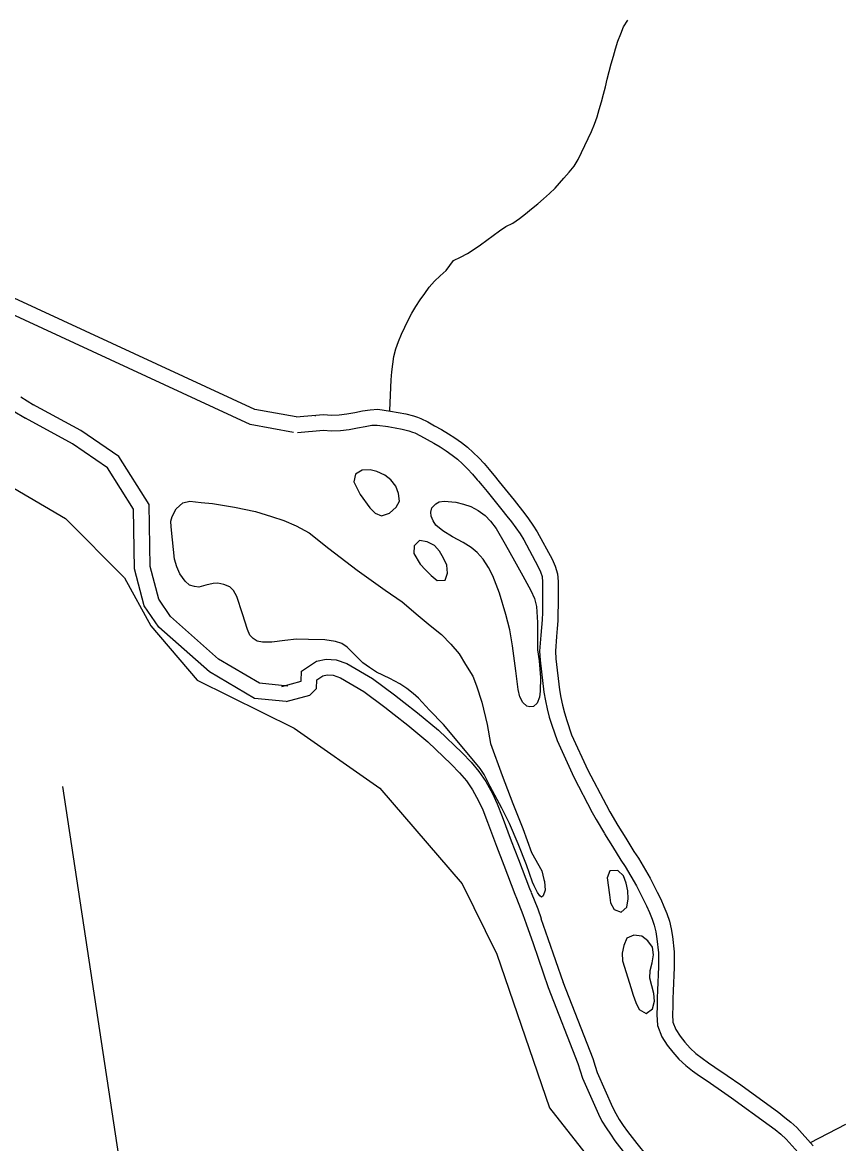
# Model space of a CAD drawing. Extents: x 1268485 to 1426702, y 514839 to 616766.
# Drawn here: x 1377588 to 1379312, y 562706 to 565054 of the extents above; entities that cross this region are included whole.
import ezdxf

# ---------------------------------------------------------------- set-up
doc = ezdxf.new("R2010")
doc.units = 0
for name, color, linetype in [('Old_Level_48', 7, 'Continuous'), ('Old_Level_49', 7, 'Continuous'), ('Old_Level_56', 7, 'Continuous'), ('Old_Level_60', 7, 'Continuous'), ('Old_Level_61', 7, 'Continuous'), ('Old_Level_62', 7, 'Continuous')]:
    doc.layers.add(name, color=color, linetype=linetype)

msp = doc.modelspace()

# ---------------------------------------------------------------- linework, layer by layer
at = {"layer": 'Old_Level_48'}
msp.add_lwpolyline([(1377132.77, 564334.447), (1377677.898, 564014.744), (1377802.105, 563890.88), (1377857.307, 563790.45), (1377953.912, 563676.629), (1378157.473, 563576.199), (1378336.882, 563450.661), (1378509.392, 563249.801), (1378581.845, 563102.503), (1378692.25, 562781.127), (1378788.856, 562657.263)], dxfattribs=at)
at = {"layer": 'Old_Level_49'}
msp.add_lwpolyline([(1377132.77, 564334.447), (1377677.898, 564014.744), (1377802.105, 563890.88), (1377857.307, 563790.45), (1377953.912, 563676.629), (1378157.473, 563576.199), (1378336.882, 563450.661), (1378509.392, 563249.801), (1378581.845, 563102.503), (1378692.25, 562781.127), (1378788.856, 562657.263)], dxfattribs=at)
at = {"layer": 'Old_Level_56'}
msp.add_lwpolyline([(1377672.115, 563453.927), (1377804.691, 562579.519), (1377672.115, 562222.537), (1377719.158, 562098.194), (1377597.799, 561867.204)], dxfattribs=at)
at = {"layer": 'Old_Level_60'}
for points in [[(1378161.645, 564227.709), (1378074.775, 564243.203), (1377570.757, 564476.552)], [(1377568.809, 564240.69), (1377594.338, 564225.004)], [(1378161.645, 564227.709), (1378218.424, 564232.81), (1378235.125, 564231.258), (1378251.53, 564232.283), (1378267.831, 564234.078), (1378284.03, 564236.949), (1378300.127, 564240.178), (1378316.326, 564242.843), (1378332.525, 564243.664), (1378358.772, 564239.922)], [(1378358.772, 564239.922), (1378374.971, 564237.205), (1378391.068, 564233.873), (1378407.062, 564229.72), (1378415.366, 564226.952)], [(1378140.368, 563631.566), (1378074.43, 563638.391), (1377979.733, 563693.714), (1377873.721, 563787.73), (1377843.264, 563832.41), (1377822.8, 563909.759), (1377820.527, 564034.885), (1377765.957, 564121.335), (1377693.199, 564171.384), (1377594.338, 564225.004)], [(1378415.366, 564226.952), (1378422.646, 564224.543), (1378437.204, 564217.161), (1378451.558, 564209.215), (1378466.014, 564201.115), (1378480.265, 564192.657), (1378494.106, 564183.738), (1378507.537, 564174.305), (1378520.353, 564164.206), (1378532.451, 564153.338), (1378544.036, 564141.855), (1378555.212, 564129.86), (1378565.977, 564117.454), (1378568.848, 564113.968)], [(1378330.68, 564113.353), (1378316.224, 564116.736), (1378299.819, 564116.429), (1378285.773, 564107.561), (1378281.98, 564091.515), (1378295.206, 564065.012), (1378315.916, 564037.586), (1378326.886, 564025.848), (1378340.112, 564020.414), (1378356.926, 564026.514), (1378370.767, 564038.458)], [(1378370.767, 564038.458), (1378377.739, 564051.376), (1378375.996, 564067.524), (1378370.562, 564083.057), (1378360.002, 564095.668), (1378347.186, 564106.074), (1378330.68, 564113.353)], [(1378568.848, 564113.968), (1378576.537, 564104.793), (1378586.892, 564091.925), (1378617.855, 564053.478), (1378628.21, 564040.662), (1378638.36, 564027.693), (1378648.1, 564014.467), (1378657.533, 564001.087), (1378666.452, 563987.349), (1378697.415, 563930.037), (1378704.182, 563914.965), (1378709.206, 563899.381), (1378710.231, 563883.029), (1378710.539, 563866.625), (1378710.539, 563850.169), (1378710.231, 563833.765), (1378709.924, 563817.36), (1378709.308, 563800.905), (1378708.283, 563784.45), (1378706.848, 563768.2), (1378704.387, 563736.98), (1378705.31, 563720.935), (1378712.794, 563656.189), (1378715.973, 563640.042), (1378719.458, 563623.996), (1378723.354, 563608.002), (1378728.173, 563592.367), (1378738.426, 563561.968), (1378772.567, 563487.996), (1378810.502, 563415.253), (1378818.499, 563401.002), (1378835.62, 563371.834)], [(1378660.198, 563245.727), (1378656.61, 563253.365), (1378643.794, 563289.864), (1378626.467, 563333.54), (1378608.525, 563376.037), (1378592.121, 563408.487), (1378567.72, 563454.111), (1378555.212, 563478.717), (1378546.6, 563491.379), (1378516.149, 563528.852), (1378470.013, 563583.909), (1378441.1, 563613.693), (1378417.929, 563638.555), (1378406.344, 563648.91), (1378393.528, 563658.702), (1378378.354, 563668.544), (1378357.849, 563679.72), (1378329.757, 563693.458), (1378315.096, 563702.685), (1378301.152, 563712.528), (1378298.384, 563715.347), (1378285.466, 563728.317), (1378268.139, 563745.9), (1378257.066, 563753.282), (1378244.148, 563757.793), (1378221.695, 563760.715), (1378187.348, 563761.535), (1378161.819, 563762.151), (1378137.521, 563759.792), (1378110.146, 563755.742), (1378091.179, 563756.204), (1378079.901, 563758.255), (1378071.186, 563763.791), (1378064.215, 563771.07), (1378059.191, 563782.451), (1378048.733, 563815.31), (1378037.148, 563851.758), (1378030.278, 563864.369), (1378022.179, 563871.648), (1378009.876, 563876.723), (1377997.47, 563879.389), (1377987.32, 563879.03), (1377972.454, 563875.288), (1377957.587, 563871.494), (1377948.668, 563872.314), (1377938.107, 563875.493), (1377928.778, 563884.054), (1377917.91, 563899.125), (1377911.143, 563913.53), (1377906.735, 563930.191), (1377902.428, 563970.637), (1377899.455, 563997.345), (1377899.148, 564009.238), (1377901.813, 564019.234), (1377909.81, 564035.023), (1377924.369, 564047.634), (1377938.415, 564051.325), (1377962.406, 564048.711), (1377986.295, 564046.148), (1378032.226, 564039.022), (1378076.005, 564029.949), (1378109.736, 564019.132), (1378135.573, 564010.519), (1378161.307, 563999.857), (1378188.886, 563985.196), (1378230.102, 563952.182), (1378289.054, 563906.712), (1378348.007, 563865.292), (1378383.481, 563840.429), (1378416.802, 563811.568), (1378442.228, 563790.96), (1378465.809, 563772.403), (1378485.289, 563751.898), (1378502.821, 563731.444), (1378516.252, 563709.145), (1378531.733, 563684.743), (1378539.218, 563664.546), (1378550.393, 563630.25), (1378561.261, 563583.96), (1378568.233, 563543.77), (1378592.634, 563477.128), (1378615.292, 563418.586), (1378636.002, 563366.041), (1378654.765, 563315.547), (1378675.782, 563277.048), (1378680.191, 563259.414)], [(1378542.909, 564031.742), (1378557.262, 564021.234), (1378568.438, 564009.494), (1378580.126, 563993.962), (1378599.093, 563961.102), (1378618.573, 563926.295), (1378636.207, 563894.768), (1378653.329, 563864.472), (1378660.506, 563847.76), (1378664.607, 563830.535), (1378666.965, 563797.419), (1378666.863, 563740.261), (1378670.143, 563716.68), (1378673.117, 563682.283), (1378672.399, 563653.729), (1378670.861, 563641.016), (1378666.145, 563628.457), (1378658.353, 563621.023), (1378650.663, 563620.562), (1378644.409, 563621.997), (1378636.31, 563629.789), (1378630.158, 563641.426), (1378626.775, 563656.754), (1378621.341, 563696.277), (1378614.369, 563748.515), (1378609.345, 563781.681), (1378600.631, 563814.285), (1378587.097, 563858.473), (1378573.359, 563895.024), (1378564.234, 563912.402), (1378553.161, 563929.831), (1378540.858, 563944.134), (1378528.35, 563954.592), (1378511.433, 563964.537), (1378488.877, 563976.532), (1378468.782, 563989.092), (1378453.813, 564000.882), (1378448.277, 564009.904), (1378444.073, 564020.209), (1378443.663, 564028.462), (1378445.816, 564037.279), (1378454.224, 564045.993), (1378461.298, 564050.249), (1378471.55, 564051.274), (1378495.644, 564049.429), (1378512.048, 564045.225), (1378527.222, 564040.406), (1378542.909, 564031.742)], [(1378421.108, 563919.323), (1378432.488, 563907.43), (1378443.971, 563895.69), (1378457.094, 563885.489), (1378473.806, 563886.002), (1378478.625, 563900.458), (1378477.292, 563917.323), (1378470.218, 563932.292), (1378461.4, 563946.287), (1378450.943, 563958.693), (1378436.179, 563966.126), (1378419.98, 563968.996), (1378408.599, 563957.821), (1378407.882, 563941.469), (1378421.108, 563919.323)], [(1378140.368, 563631.566), (1378190.39, 563645.216), (1378204.031, 563658.866), (1378204.675, 563677.259), (1378217.081, 563685.666), (1378226.308, 563687.46), (1378239.124, 563686.64), (1378254.298, 563681.668), (1378303.1, 563652.909), (1378347.289, 563619.69), (1378366.666, 563604.568), (1378395.374, 563582.268), (1378437.409, 563547.512), (1378485.904, 563500.914), (1378503.846, 563482.613), (1378518.2, 563465.44), (1378531.016, 563446.729), (1378543.729, 563423.968), (1378552.546, 563404.847), (1378562.594, 563379.113), (1378581.356, 563328.619), (1378596.735, 563289.454), (1378619.803, 563228.656), (1378623.186, 563220.146)], [(1378835.62, 563371.834), (1378851.717, 563345.33), (1378869.044, 563317.443), (1378878.271, 563303.859), (1378902.98, 563261.874), (1378909.337, 563249.52)], [(1378854.383, 563201.333), (1378857.048, 563218.813), (1378855.921, 563235.218), (1378852.845, 563251.519), (1378847.001, 563266.59), (1378835.005, 563277.818), (1378818.806, 563277.407), (1378813.167, 563262.695), (1378817.678, 563226.657), (1378820.036, 563210.201), (1378827.521, 563196.207), (1378842.387, 563190.824)], [(1378680.191, 563259.414), (1378681.319, 563254.903), (1378682.857, 563236.807), (1378678.551, 563224.914), (1378675.27, 563222.402), (1378671.886, 563224.555), (1378666.76, 563231.783), (1378660.198, 563245.727)], [(1378909.337, 563249.52), (1378917.846, 563232.552), (1378925.023, 563217.737), (1378931.79, 563202.717), (1378938.044, 563187.595), (1378943.17, 563172.113), (1378946.861, 563156.017), (1378949.527, 563139.766), (1378953.628, 563107.88), (1378953.525, 563091.579), (1378953.115, 563075.174), (1378952.603, 563058.77), (1378951.988, 563042.315), (1378951.27, 563025.911), (1378950.757, 563009.455), (1378950.245, 562993.051), (1378950.04, 562976.647), (1378950.655, 562960.243), (1378956.704, 562945.069), (1378965.726, 562931.228), (1378975.671, 562918.156), (1378986.539, 562905.853), (1378998.739, 562894.934), (1379011.658, 562884.784), (1379024.986, 562875.146), (1379038.622, 562866.073), (1379064.048, 562848.592)], [(1378623.186, 563220.146), (1378636.617, 563186.108), (1378643.282, 563166.577)], [(1378643.282, 563166.577), (1378657.738, 563124.9), (1378689.418, 563032.934)], [(1378853.05, 563064.358), (1378862.79, 563032.678), (1378867.711, 563016.837), (1378873.248, 563001.458), (1378880.014, 562986.951), (1378894.47, 562978.8), (1378907.799, 562988.437), (1378911.797, 563004.073), (1378910.464, 563020.528), (1378906.158, 563036.522), (1378902.57, 563052.516), (1378903.288, 563068.613), (1378906.979, 563084.812), (1378909.747, 563101.063), (1378908.004, 563117.159), (1378898.366, 563130.641), (1378885.243, 563140.33), (1378868.839, 563142.329), (1378854.383, 563135.972), (1378847.513, 563121.004), (1378844.54, 563104.856), (1378845.36, 563088.452), (1378853.05, 563064.358)], [(1378689.418, 563032.934), (1378751.652, 562874.07), (1378756.163, 562858.229), (1378761.494, 562842.8), (1378794.508, 562767.801), (1378802.094, 562753.294), (1378810.502, 562739.197), (1378819.626, 562725.51), (1378829.264, 562712.181), (1378839.106, 562699.109), (1378849.154, 562686.14), (1378859.406, 562673.324), (1378869.659, 562660.508), (1378880.014, 562647.743), (1378890.267, 562634.877), (1378900.417, 562621.958), (1378910.362, 562608.938), (1378919.999, 562595.66), (1378929.329, 562582.127), (1378937.941, 562568.696)], [(1379064.048, 562848.592), (1379092.653, 562828.856), (1379172.213, 562771.134), (1379185.132, 562761.035), (1379197.845, 562750.629), (1379210.148, 562739.761), (1379244.494, 562701.672)]]:
    msp.add_lwpolyline(points, dxfattribs=at)
at = {"layer": 'Old_Level_61'}
for points in [[(1378155.884, 564195.41), (1378064.84, 564211.648), (1377555.521, 564447.452)], [(1377584.575, 564269.509), (1377611.514, 564252.957)], [(1378143.745, 563664.2), (1378084.859, 563670.295), (1377999.078, 563720.408), (1377898.537, 563809.575), (1377873.541, 563846.24), (1377855.531, 563914.318), (1377853.163, 564044.646), (1377790.103, 564144.546), (1377710.364, 564199.398), (1377609.979, 564253.843)], [(1378164.58, 564195.032), (1378218.374, 564199.865), (1378234.628, 564198.355), (1378254.349, 564199.587), (1378272.494, 564201.585), (1378290.12, 564204.709), (1378306.019, 564207.898), (1378319.83, 564210.17), (1378331.026, 564210.737), (1378354.142, 564207.442)], [(1378353.345, 564207.565), (1378368.93, 564204.951), (1378383.615, 564201.912), (1378397.741, 564198.244), (1378404.991, 564195.827)], [(1378405.059, 564195.805), (1378410.003, 564194.169), (1378421.835, 564188.169), (1378435.594, 564180.552), (1378449.621, 564172.694), (1378463.001, 564164.752), (1378475.785, 564156.513), (1378487.942, 564147.977), (1378499.215, 564139.092), (1378509.927, 564129.469), (1378520.477, 564119.013), (1378530.812, 564107.92), (1378540.92, 564096.271), (1378543.522, 564093.112)], [(1378543.702, 564092.895), (1378551.182, 564083.969), (1378561.336, 564071.351), (1378592.32, 564032.879), (1378602.531, 564020.241), (1378612.228, 564007.851), (1378621.481, 563995.286), (1378630.357, 563982.696), (1378638.215, 563970.592), (1378667.978, 563915.501), (1378673.511, 563903.177), (1378676.719, 563893.226), (1378677.442, 563881.694), (1378677.73, 563866.317), (1378677.73, 563850.476), (1378677.429, 563834.38), (1378677.127, 563818.281), (1378676.538, 563802.538), (1378675.565, 563786.913), (1378674.153, 563770.932), (1378671.504, 563737.329), (1378672.61, 563718.107), (1378680.353, 563651.13), (1378683.844, 563633.391), (1378687.485, 563616.63), (1378691.712, 563599.28), (1378696.947, 563582.292), (1378707.9, 563549.817), (1378743.11, 563473.528), (1378781.644, 563399.636), (1378790.043, 563384.669), (1378807.327, 563355.225)], [(1378131.731, 563663.217), (1378171.737, 563674.134), (1378172.471, 563695.067), (1378204.231, 563716.59), (1378224.191, 563720.471), (1378245.379, 563719.115), (1378267.892, 563711.738), (1378321.343, 563680.24), (1378367.24, 563645.737), (1378386.822, 563630.455), (1378415.894, 563607.871), (1378459.259, 563572.017), (1378508.989, 563524.232), (1378528.185, 563504.652), (1378544.38, 563485.275), (1378558.929, 563464.034), (1378572.991, 563438.859), (1378582.75, 563417.694), (1378593.253, 563390.794), (1378612.005, 563340.329), (1378627.342, 563301.269), (1378650.385, 563240.537), (1378653.674, 563232.267)], [(1378807.579, 563354.803), (1378823.762, 563328.157), (1378841.529, 563299.561), (1378850.535, 563286.303), (1378874.233, 563246.036), (1378880.164, 563234.51)], [(1378653.705, 563232.189), (1378667.419, 563197.432), (1378674.332, 563177.171)], [(1378880.009, 563234.813), (1378888.418, 563218.046), (1378895.298, 563203.845), (1378901.667, 563189.707), (1378907.272, 563176.154), (1378911.538, 563163.27), (1378914.652, 563149.689), (1378917.059, 563135.017), (1378920.806, 563105.881), (1378920.72, 563092.092), (1378920.32, 563076.097), (1378919.813, 563059.896), (1378919.206, 563043.645), (1378918.484, 563027.139), (1378917.964, 563010.478), (1378917.443, 562993.769), (1378917.224, 562976.237), (1378918.082, 562953.354), (1378927.436, 562929.888), (1378938.893, 562912.312), (1378950.287, 562897.336), (1378963.224, 562882.69), (1378977.643, 562869.785), (1378991.903, 562858.581), (1379006.28, 562848.186), (1379020.24, 562838.897), (1379045.461, 562821.557)], [(1378674.278, 563177.328), (1378688.746, 563135.618), (1378720.438, 563043.619)], [(1378719.966, 563044.9), (1378782.774, 562884.57), (1378787.468, 562868.087), (1378792.064, 562854.786), (1378824.091, 562782.029), (1378830.742, 562769.311), (1378838.257, 562756.709), (1378846.578, 562744.228), (1378855.665, 562731.662), (1378865.18, 562719.024), (1378874.933, 562706.435), (1378895.209, 562681.091), (1378905.583, 562668.301), (1378915.995, 562655.234), (1378926.354, 562642.051), (1378936.678, 562628.534), (1378946.785, 562614.609), (1378956.652, 562600.298), (1378965.559, 562586.405)], [(1379045.417, 562821.587), (1379073.702, 562802.072), (1379152.47, 562744.924), (1379164.636, 562735.414), (1379176.587, 562725.631), (1379187.856, 562715.677), (1379219.219, 562680.754)]]:
    msp.add_lwpolyline(points, dxfattribs=at)
at = {"layer": 'Old_Level_62'}
for p, q in [((1378200.605, 564230.559), (1378202.317, 564230.489)), ((1378842.387, 563190.824), (1378854.383, 563201.333))]:
    msp.add_line(p, q, dxfattribs=at)
for points in [[(1378357.382, 564240.845), (1378360.617, 564305.539), (1378361.848, 564321.891), (1378363.693, 564338.244), (1378366.359, 564354.392), (1378370.255, 564370.386), (1378375.894, 564385.816), (1378382.25, 564400.888), (1378389.017, 564415.907), (1378396.194, 564430.671), (1378403.883, 564445.179), (1378412.29, 564459.225), (1378421.415, 564472.912), (1378430.848, 564486.343), (1378440.383, 564499.723), (1378451.25, 564511.974), (1378463.348, 564523.201), (1378475.549, 564534.274), (1378490.928, 564555.292), (1378505.692, 564562.469), (1378520.353, 564569.902), (1378534.194, 564578.668), (1378547.522, 564588.203), (1378560.748, 564597.994), (1378573.871, 564607.888), (1378587.097, 564617.525), (1378600.938, 564626.343), (1378615.6, 564633.724), (1378629.03, 564643.157), (1378641.949, 564653.255), (1378654.765, 564663.508), (1378667.375, 564674.017), (1378679.883, 564684.68), (1378692.289, 564695.496), (1378704.08, 564706.876), (1378722.329, 564727.997), (1378733.505, 564740.044), (1378744.065, 564752.552), (1378752.472, 564766.752), (1378780.256, 564825.448), (1378786.613, 564840.468), (1378791.739, 564856.001), (1378796.455, 564871.636), (1378800.864, 564887.425), (1378805.17, 564903.316), (1378809.271, 564919.208), (1378813.27, 564935.151), (1378817.371, 564951.093), (1378821.574, 564966.985), (1378825.88, 564982.826), (1378830.494, 564998.563), (1378835.62, 565014.199), (1378841.259, 565029.68), (1378847.308, 565044.905), (1378856.126, 565058.285)], [(1379238.68, 562708.12), (1379312.879, 562746.528)]]:
    msp.add_lwpolyline(points, dxfattribs=at)

doc.saveas('drawing.dxf')
